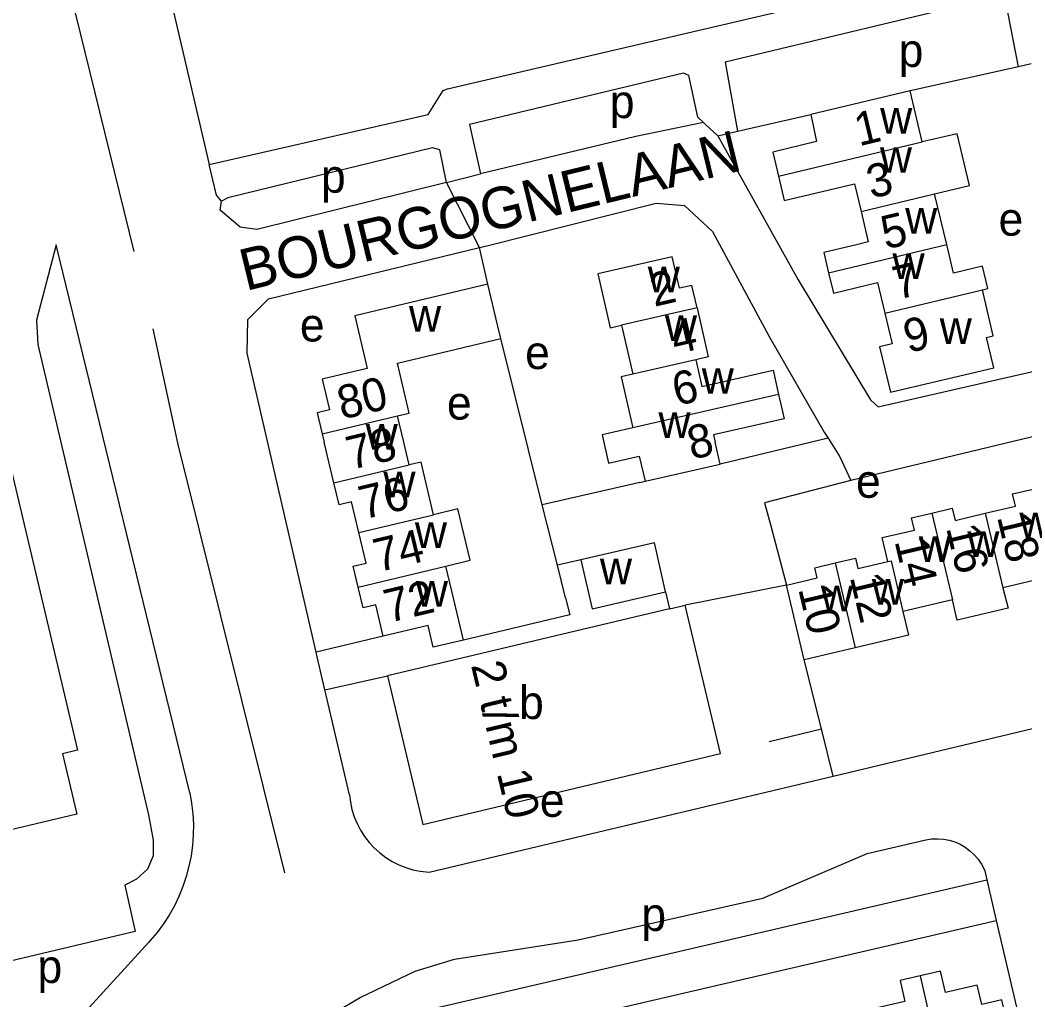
# Model space of a CAD drawing. Extents: x 157768 to 159790, y 387230 to 389604.
# Drawn here: x 159355 to 159475.9, y 388182.9 to 388300.8 of the extents above; entities that cross this region are included whole.
import ezdxf

# ---------------------------------------------------------------- set-up
doc = ezdxf.new("R2010")
doc.units = 0
for name, color, linetype in [('BLT_Basislijn', 7, 'Continuous'), ('BLT_Bebouwing', 7, 'Continuous'), ('BLT_Centroide', 7, 'Continuous'), ('BLT_Huisnummer', 7, 'Continuous'), ('BLT_Huisnummer_ tussenligend', 7, 'Continuous'), ('BLT_Huisnummer_reeks', 7, 'Continuous'), ('BLT_Onderverdeling_panden', 7, 'Continuous'), ('BLT_Straatnaam', 7, 'Continuous'), ('BLT_Vlakafsluiter', 7, 'Continuous')]:
    doc.layers.add(name, color=color, linetype=linetype)

msp = doc.modelspace()

# ---------------------------------------------------------------- linework, layer by layer
at = {"layer": 'BLT_Basislijn'}
for p, q in [((159365.16, 388337.07), (159377.74, 388283.41)), ((159475.12, 388295.17), (159462.08, 388292.25)), ((159476.67, 388295.52), (159475.12, 388295.17)), ((159441.33, 388287.41), (159450.15, 388289.43)), ((159438.94, 388286.84), (159441.33, 388287.41)), ((159406.29, 388281.24), (159410.37, 388282.26)), ((159375.38, 388207.79), (159359.31, 388273.71)), ((159411.26, 388268.98), (159410.24, 388273.41)), ((159417.82, 388242.45), (159412.81, 388262.46)), ((159452.21, 388250.45), (159439.22, 388247.35)), ((159429.56, 388245.13), (159417.82, 388242.45)), ((159429.56, 388245.13), (159430.18, 388245.28)), ((159419.63, 388235.19), (159417.82, 388242.45)), ((159445.31, 388239.92), (159447.22, 388232.77)), ((159422.44, 388235.83), (159419.63, 388235.19)), ((159420.62, 388231.23), (159419.63, 388235.19)), ((159432.66, 388231.95), (159433.13, 388229.92)), ((159447.22, 388232.77), (159435, 388230.36)), ((159433.13, 388229.92), (159435, 388230.36)), ((159398.68, 388226.64), (159390.59, 388224.72)), ((159451.41, 388215.48), (159449.34, 388223.78)), ((159391.64, 388220.18), (159399.18, 388221.84)), ((159452.82, 388209.8), (159501.81, 388221.46)), ((159445.11, 388213.96), (159451.41, 388215.48)), ((159452.82, 388209.8), (159451.41, 388215.48)), ((159404.21, 388198.23), (159452.82, 388209.8)), ((159471.07, 388198.4), (159471.33, 388197.3)), ((159471.33, 388197.3), (159472.46, 388192.43)), ((159472.46, 388192.43), (159483.12, 388146.68)), ((159358.96, 388177.22), (159370.44, 388189.79))]:
    msp.add_line(p, q, dxfattribs=at)
for points in [[(159368.68, 388272.92), (159356.32, 388323.22), (159353.77, 388333.95)], [(159377.74, 388283.41), (159404.06, 388289.42), (159405.88, 388292.31), (159406.39, 388292.52), (159463.75, 388305.92), (159464.17, 388306.27), (159463.61, 388311.33), (159551.34, 388331.34)], [(159475.12, 388295.17), (159473.58, 388303.21), (159473.01, 388303.69), (159439.82, 388295.73), (159441.33, 388287.41)], [(159437.2, 388288.45), (159436.55, 388289.1), (159435.46, 388294.11), (159434.82, 388294.4), (159409.04, 388288.21), (159410.37, 388282.26)], [(159437.2, 388288.45), (159429.09, 388286.77), (159410.37, 388282.26)], [(159438.94, 388286.84), (159437.51, 388288.15), (159437.2, 388288.45)], [(159438.94, 388286.84), (159448.62, 388269.52), (159457.31, 388255.09), (159458.26, 388254.25), (159483.68, 388260.04)], [(159406.29, 388281.24), (159405.48, 388285.15), (159404.6, 388285.41), (159379.95, 388279.4), (159379.21, 388279)], [(159379.21, 388279), (159378.62, 388279.71), (159377.74, 388283.41)], [(159406.29, 388281.24), (159383.46, 388275.59), (159381.46, 388275.84), (159379.06, 388277.89), (159379.21, 388279)], [(159410.24, 388273.41), (159411.3, 388273.66), (159431.54, 388278.74), (159434.95, 388278.47), (159438.3, 388275.34), (159445.12, 388262.69), (159451.74, 388251.18), (159452.21, 388250.45)], [(159359.31, 388273.71), (159356.93, 388264.68), (159357.08, 388261.73), (159370.42, 388205.12), (159370.97, 388202.07), (159370.98, 388200.19), (159370.3, 388198.59), (159368.96, 388197.38), (159367.56, 388196.67)], [(159390.59, 388224.72), (159382.29, 388260.68), (159382.37, 388264.73), (159384.86, 388267.22), (159410.24, 388273.41)], [(159370.94, 388263.62), (159373.96, 388249.71), (159386.8, 388198.17)], [(159494.37, 388254.85), (159494.19, 388254.8), (159454.97, 388245.35)], [(159452.21, 388250.45), (159453.64, 388248.2), (159454.97, 388245.35)], [(159454.97, 388245.35), (159444.57, 388242.69), (159445.31, 388239.92)], [(159420.62, 388231.23), (159421.14, 388229.19), (159408.32, 388226.17)], [(159391.64, 388220.18), (159390.72, 388224.14), (159390.59, 388224.72)], [(159394.61, 388207.54), (159391.75, 388219.68), (159391.64, 388220.18)], [(159375.38, 388207.79), (159375.6, 388206.53), (159375.75, 388205.27), (159375.82, 388204), (159375.81, 388202.72), (159375.71, 388201.45), (159375.54, 388200.19), (159375.29, 388198.94), (159374.96, 388197.71), (159374.56, 388196.5), (159374.08, 388195.32), (159373.53, 388194.18), (159372.9, 388193.07), (159372.21, 388192), (159371.45, 388190.97), (159370.63, 388190), (159370.44, 388189.79)], [(159394.61, 388207.54), (159394.72, 388206.65), (159394.91, 388205.77), (159395.18, 388204.91), (159395.52, 388204.08), (159395.94, 388203.28), (159396.42, 388202.52), (159396.97, 388201.81), (159397.59, 388201.15), (159398.25, 388200.54), (159398.97, 388200), (159399.74, 388199.53), (159400.54, 388199.12), (159401.38, 388198.79), (159402.24, 388198.53), (159403.12, 388198.35), (159404.21, 388198.23)], [(159381.02, 388171.19), (159384.31, 388174.71), (159391.33, 388180.46), (159395.91, 388183.15), (159402.53, 388186.33), (159407.24, 388187.77), (159422.15, 388190.08), (159444.35, 388195.09), (159456.93, 388200.47), (159463.98, 388202.13)], [(159463.98, 388202.13), (159464.68, 388202.23), (159465.38, 388202.26), (159466.09, 388202.21), (159466.79, 388202.08), (159467.46, 388201.87), (159468.11, 388201.59), (159468.72, 388201.23), (159469.29, 388200.81), (159469.81, 388200.33), (159470.27, 388199.79), (159470.67, 388199.2), (159470.99, 388198.58), (159471.07, 388198.4)], [(159367.56, 388196.67), (159368.81, 388191.1), (159353.6, 388187.48)], [(159381.02, 388171.19), (159398.97, 388180.51), (159471.33, 388197.3)], [(159349.83, 388128.41), (159387.18, 388168.75), (159400.72, 388175.78), (159472.46, 388192.43)]]:
    msp.add_lwpolyline(points, dxfattribs=at)
at = {"layer": 'BLT_Bebouwing'}
for p, q in [((159462.08, 388292.25), (159450.15, 388289.43)), ((159463.54, 388286.11), (159462.08, 388292.25)), ((159466.49, 388273.75), (159465.04, 388279.85)), ((159427.35, 388264.06), (159428.7, 388258.16)), ((159400.37, 388259.5), (159412.81, 388262.46)), ((159401.15, 388250), (159400.4, 388253.14)), ((159391.33, 388250.98), (159391.56, 388250)), ((159392.73, 388245.08), (159391.56, 388250)), ((159401.81, 388247.24), (159401.15, 388250)), ((159439.22, 388247.35), (159438.62, 388250)), ((159430.18, 388245.28), (159439.22, 388247.35)), ((159431.55, 388236.82), (159431.31, 388237.86)), ((159479.36, 388233.9), (159473.25, 388232.46)), ((159449.34, 388223.78), (159447.22, 388232.77)), ((159467.17, 388231.02), (159461.23, 388229.61)), ((159433.13, 388229.92), (159399.18, 388221.84)), ((159439.26, 388212.53), (159435, 388230.36)), ((159455.48, 388225.24), (159449.34, 388223.78))]:
    msp.add_line(p, q, dxfattribs=at)
for points in [[(159450.15, 388289.43), (159450.81, 388286.16), (159445.55, 388284.9), (159446.24, 388281.98)], [(159465.04, 388279.85), (159469.23, 388280.85), (159467.74, 388287.08), (159463.54, 388286.11)], [(159446.24, 388281.98), (159446.94, 388279.06), (159455.38, 388281.07), (159456.18, 388277.73)], [(159456.18, 388277.73), (159457.05, 388274.08), (159455.65, 388273.74), (159451.7, 388272.8), (159452.28, 388270.36)], [(159470.78, 388268.32), (159471.44, 388268.47), (159470.8, 388271.16), (159467.31, 388270.33), (159466.49, 388273.75)], [(159436.44, 388266.15), (159435.82, 388268.85), (159434.32, 388268.51), (159433.46, 388272.29), (159424.5, 388270.24), (159425.61, 388265.36), (159425.98, 388263.75), (159427.35, 388264.06)], [(159452.28, 388270.36), (159452.87, 388267.92), (159456.82, 388268.86), (159458.17, 388269.19), (159459.05, 388265.51)], [(159411.26, 388268.98), (159395.24, 388265.17), (159396.74, 388258.86)], [(159412.81, 388262.46), (159412.42, 388264.11), (159411.26, 388268.98)], [(159459.05, 388265.51), (159459.92, 388261.83), (159458.42, 388261.47), (159459.73, 388255.98), (159472.16, 388258.94), (159471.29, 388262.59), (159472.1, 388262.79), (159470.78, 388268.32)], [(159436.44, 388266.15), (159437.8, 388260.25), (159436.28, 388259.9)], [(159400.4, 388253.14), (159401.8, 388253.47), (159400.37, 388259.5)], [(159436.28, 388259.9), (159437.01, 388256.68), (159445.59, 388258.65), (159446.26, 388255.72)], [(159396.74, 388258.86), (159391.33, 388257.58), (159392.21, 388253.88), (159390.72, 388253.53), (159391.33, 388250.98)], [(159428.7, 388258.16), (159427.3, 388257.84), (159428.71, 388251.7)], [(159304.54, 388243.86), (159350.07, 388254.66), (159351.72, 388247.64), (159353.55, 388248.07), (159361.87, 388212.9), (159360.06, 388212.47), (159361.78, 388205.22), (159349.58, 388202.33)], [(159446.26, 388255.72), (159446.93, 388252.8), (159438.42, 388250.85), (159438.62, 388250)], [(159428.71, 388251.7), (159425.01, 388250.86), (159425.79, 388247.45), (159429.49, 388248.29), (159430.18, 388245.28)], [(159404.73, 388241.25), (159403.23, 388247.57), (159401.81, 388247.24)], [(159395.74, 388239.11), (159394.86, 388242.81), (159393.36, 388242.45), (159392.73, 388245.08)], [(159471.13, 388241.42), (159474.76, 388242.28), (159474.42, 388243.75), (159476.89, 388244.34)], [(159406.21, 388235.05), (159409.13, 388235.76), (159407.66, 388241.95), (159404.73, 388241.25)], [(159459.41, 388235.61), (159458.73, 388238.49), (159462.6, 388239.41), (159462.25, 388240.87), (159464.7, 388241.45)], [(159464.7, 388241.45), (159467.14, 388242.03), (159467.49, 388240.56), (159471.13, 388241.42)], [(159395.66, 388232.55), (159395.06, 388235.05), (159396.61, 388235.42), (159395.74, 388239.11)], [(159431.31, 388237.86), (159422.44, 388235.83)], [(159432.66, 388231.95), (159431.55, 388236.82)], [(159422.44, 388235.83), (159423.8, 388229.92), (159432.66, 388231.95)], [(159447.22, 388232.77), (159450.9, 388233.64), (159450.61, 388234.87), (159453.06, 388235.45)], [(159453.06, 388235.45), (159455.51, 388236.03), (159455.81, 388234.76), (159459.41, 388235.61)], [(159408.32, 388226.17), (159407.16, 388231.03), (159406.21, 388235.05)], [(159398.68, 388226.64), (159397.79, 388230.4), (159396.25, 388230.04), (159395.66, 388232.55)], [(159473.25, 388232.46), (159473.9, 388230.02), (159467.74, 388228.57), (159467.17, 388231.02)], [(159461.23, 388229.61), (159461.9, 388226.76), (159455.48, 388225.24)], [(159408.32, 388226.17), (159404.69, 388225.3), (159404.07, 388227.92), (159398.68, 388226.64)], [(159399.18, 388221.84), (159403.42, 388203.98), (159439.26, 388212.53)], [(159463.31, 388185.74), (159460.88, 388185.19), (159461.45, 388182.66), (159457.61, 388181.79), (159458.09, 388179.65), (159455.17, 388178.99)], [(159466.43, 388172.01), (159475.14, 388173.99), (159473.12, 388182.86), (159470.7, 388182.31), (159470.17, 388184.63), (159466.33, 388183.76), (159465.75, 388186.3), (159463.31, 388185.74)]]:
    msp.add_lwpolyline(points, dxfattribs=at)
at = {"layer": 'BLT_Onderverdeling_panden'}
for p, q in [((159446.24, 388281.98), (159463.54, 388286.11)), ((159456.18, 388277.73), (159465.04, 388279.85)), ((159452.28, 388270.36), (159466.49, 388273.75)), ((159459.05, 388265.51), (159470.78, 388268.32)), ((159436.44, 388266.15), (159427.35, 388264.06)), ((159436.28, 388259.9), (159428.7, 388258.16)), ((159446.26, 388255.72), (159428.71, 388251.7)), ((159391.33, 388250.98), (159400.4, 388253.14)), ((159392.73, 388245.08), (159401.81, 388247.24)), ((159464.7, 388241.45), (159467.17, 388231.02)), ((159471.13, 388241.42), (159473.25, 388232.46)), ((159395.74, 388239.11), (159404.73, 388241.25)), ((159453.06, 388235.45), (159455.48, 388225.24)), ((159395.66, 388232.55), (159406.21, 388235.05)), ((159463.31, 388185.74), (159466.43, 388172.01))]:
    msp.add_line(p, q, dxfattribs=at)
msp.add_lwpolyline([(159459.41, 388235.61), (159459.79, 388235.7), (159461.23, 388229.61)], dxfattribs=at)
at = {"layer": 'BLT_Vlakafsluiter'}
msp.add_line((159410.24, 388273.41), (159406.29, 388281.24), dxfattribs=at)

# ---------------------------------------------------------------- texts
at = {"layer": 'BLT_Centroide'}
for s, p in [('p', (159460.71, 388295.14)), ('p', (159425.94, 388288.98)), ('w', (159458.48, 388287.12)), ('w', (159458.45, 388282.41)), ('p', (159391.18, 388280)), ('w', (159461.49, 388275.09)), ('e', (159472.73, 388274.83)), ('w', (159459.97, 388269.62)), ('w', (159430.51, 388268.03)), ('w', (159401.77, 388263.28)), ('e', (159388.64, 388262.1)), ('w', (159432.57, 388262.16)), ('w', (159465.65, 388261.81)), ('e', (159415.75, 388258.78)), ('w', (159437.01, 388255.81)), ('e', (159406.34, 388252.7)), ('w', (159431.8, 388250.5)), ('w', (159396.56, 388249.09)), ('w', (159398.69, 388243.34)), ('e', (159455.58, 388243.29)), ('w', (159475.23, 388238.44)), ('w', (159402.48, 388237.25)), ('w', (159468.97, 388236.17)), ('w', (159463.14, 388235.56)), ('w', (159424.75, 388232.88)), ('w', (159402.6, 388230.19)), ('w', (159457.48, 388230.44)), ('w', (159451.34, 388229.64)), ('b', (159415.02, 388216.66)), ('e', (159417.52, 388204.89)), ('p', (159429.74, 388191.16)), ('p', (159357.06, 388184.9))]:
    msp.add_text(s, height=4, dxfattribs=at).set_placement(p)
at = {"layer": 'BLT_Huisnummer'}
for s, rotation, p in [('1', 13.4336, (159455.93, 388285.58)), ('5', 13.4336, (159459.13, 388273.16)), ('2', 12.9023, (159431.28, 388266.26)), ('9', 13.4336, (159461.84, 388260.7)), ('80', 13.3834, (159393.69, 388252.69)), ('8', 12.9048, (159435.79, 388247.86)), ('76', 13.3834, (159396.28, 388240.67)), ('18', 283.3077, (159472.53, 388241.01)), ('14', 283.3077, (159460.19, 388238.09)), ('72', 13.3834, (159399.31, 388228.22)), ('10', 283.3077, (159448.6, 388232.34))]:
    msp.add_text(s, height=4, rotation=rotation, dxfattribs=at).set_placement(p)
at = {"layer": 'BLT_Huisnummer_ tussenligend'}
for s, rotation, p in [('3', 13.4336, (159457.4, 388279.27)), ('7', 13.4336, (159460.55, 388267.11)), ('4', 12.9023, (159433.81, 388260.53)), ('6', 12.9023, (159433.97, 388254.32)), ('78', 13.3834, (159394.76, 388246.64)), ('74', 13.3834, (159398.04, 388234.32)), ('16', 283.3077, (159466.4, 388239.68)), ('12', 283.3077, (159454.81, 388233.76))]:
    msp.add_text(s, height=4, rotation=rotation, dxfattribs=at).set_placement(p)
at = {"layer": 'BLT_Huisnummer_reeks'}
msp.add_text('2 t/m 10', height=4, rotation=283.4398, dxfattribs=at).set_placement((159409.22, 388223.16))
at = {"layer": 'BLT_Straatnaam'}
msp.add_text('BOURGOGNELAAN', height=5, rotation=13.6607, dxfattribs=at).set_placement((159382.11, 388268.16))

doc.saveas('drawing.dxf')
